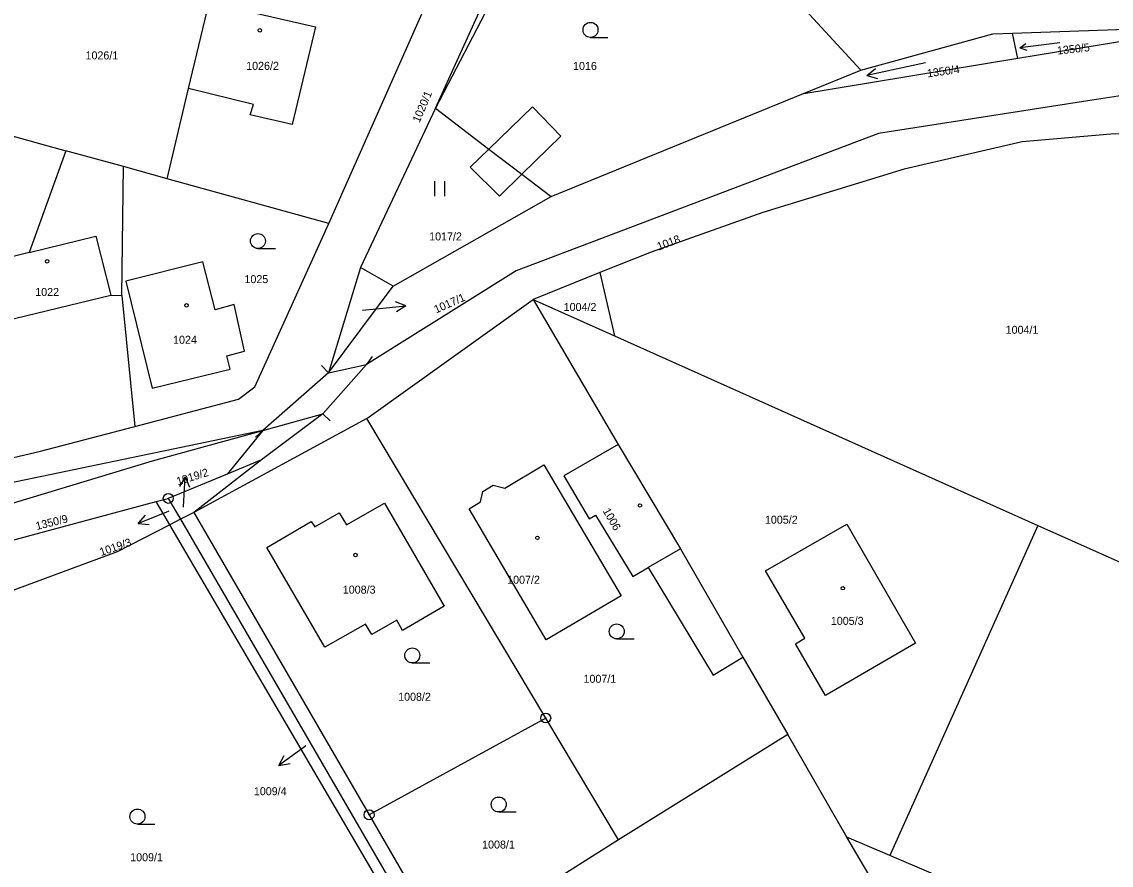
# Model space of a CAD drawing. Extents: x -587171 to -555306, y -1167727 to -1074732.
# Drawn here: x -560164.2 to -560055, y -1077384.9 to -1077300.3 of the extents above; entities that cross this region are included whole.
import ezdxf

# ---------------------------------------------------------------- set-up
doc = ezdxf.new("R2010")
doc.units = 0
for name, color, linetype in [('Hranice parcel', 7, 'Continuous'), ('Parcelní čísla', 7, 'Continuous'), ('Pop  PČ popisy', 7, 'Continuous'), ('Vnitřní kresba', 7, 'Continuous'), ('Značky bodu BP', 7, 'Continuous'), ('Značky budov', 7, 'Continuous'), ('Značky kultur', 7, 'Continuous')]:
    doc.layers.add(name, color=color, linetype=linetype)

msp = doc.modelspace()

# ---------------------------------------------------------------- linework, layer by layer
at = {"layer": 'Hranice parcel'}
for p, q in [((-560122.71, -1077308.99), (-560110.59, -1077282.32)), ((-560109.47, -1077283.53), (-560122.71, -1077308.99)), ((-560092.97, -1077291.13), (-560080.07, -1077305.19)), ((-560064.86, -1077301.48), (-560044.56, -1077300.76)), ((-560044.56, -1077300.76), (-560064.32, -1077304.02)), ((-560064.32, -1077304.02), (-560064.86, -1077301.48)), ((-560064.32, -1077304.02), (-560085.97, -1077307.6)), ((-560085.97, -1077307.6), (-560080.07, -1077305.19)), ((-560111.12, -1077317.87), (-560085.97, -1077307.6)), ((-560122.71, -1077308.99), (-560130.23, -1077324.97)), ((-560169.62, -1077310.54), (-560159.77, -1077313.27)), ((-560153.99, -1077314.86), (-560159.77, -1077313.27)), ((-560154.17, -1077327.78), (-560153.99, -1077314.86)), ((-560149.62, -1077316.08), (-560153.99, -1077314.86)), ((-560133.4, -1077320.57), (-560149.62, -1077316.08)), ((-560126.97, -1077326.86), (-560111.12, -1077317.87)), ((-560130.23, -1077324.97), (-560133.45, -1077335.53)), ((-560126.97, -1077326.86), (-560130.23, -1077324.97)), ((-560106.22, -1077325.48), (-560112.92, -1077328.17)), ((-560106.22, -1077325.48), (-560104.75, -1077331.83)), ((-560133.45, -1077335.53), (-560126.97, -1077326.86)), ((-560154.17, -1077327.78), (-560152.85, -1077340.91)), ((-560129.61, -1077340.1), (-560112.92, -1077328.17)), ((-560112.92, -1077328.17), (-560104.75, -1077331.83)), ((-560112.92, -1077328.17), (-560104.41, -1077342.72)), ((-560104.75, -1077331.83), (-560062.31, -1077350.83)), ((-560129.62, -1077334.71), (-560134, -1077339.66)), ((-560133.45, -1077335.53), (-560140.02, -1077341.32)), ((-560129.61, -1077340.1), (-560146.95, -1077349.54)), ((-560134, -1077339.66), (-560140.15, -1077344.25)), ((-560111.66, -1077370.14), (-560129.61, -1077340.1)), ((-560140.02, -1077341.32), (-560143.61, -1077345.68)), ((-560140.15, -1077344.25), (-560146.95, -1077349.54)), ((-560140.15, -1077344.25), (-560143.61, -1077345.68)), ((-560143.61, -1077345.68), (-560149.51, -1077348.12)), ((-560150.72, -1077348.44), (-560149.51, -1077348.12)), ((-560149.51, -1077348.12), (-560148.29, -1077350.22)), ((-560186.55, -1077358.01), (-560150.72, -1077348.44)), ((-560149.36, -1077350.77), (-560150.72, -1077348.44)), ((-560148.29, -1077350.22), (-560149.36, -1077350.77)), ((-560146.95, -1077349.54), (-560148.29, -1077350.22)), ((-560146.95, -1077349.54), (-560129.37, -1077379.84)), ((-560149.36, -1077350.77), (-560154.64, -1077353.47)), ((-560124.64, -1077392.99), (-560149.36, -1077350.77)), ((-560062.31, -1077350.83), (-560077.14, -1077383.92)), ((-560062.31, -1077350.83), (-560043.13, -1077359.42)), ((-560154.64, -1077353.47), (-560185.9, -1077365.07)), ((-560091.88, -1077364.03), (-560087.39, -1077371.8)), ((-560111.66, -1077370.14), (-560129.37, -1077379.84)), ((-560104.36, -1077382.36), (-560111.66, -1077370.14)), ((-560087.39, -1077371.8), (-560104.36, -1077382.36)), ((-560081.46, -1077382.08), (-560087.39, -1077371.8)), ((-560129.37, -1077379.84), (-560121.62, -1077393.21)), ((-560052.04, -1077432.19), (-560081.46, -1077382.08)), ((-560077.14, -1077383.92), (-560081.46, -1077382.08)), ((-560104.36, -1077382.36), (-560121.62, -1077393.21)), ((-560035.23, -1077401.78), (-560077.14, -1077383.92))]:
    msp.add_line(p, q, dxfattribs=at)
for points in [[(-560149.62, -1077316.08), (-560147.47, -1077307.03), (-560145.42, -1077298.4), (-560144.38, -1077294.01)], [(-560133.4, -1077320.57), (-560123.8, -1077298.89), (-560124.85, -1077298.51)], [(-560080.07, -1077305.19), (-560066.82, -1077301.55), (-560064.86, -1077301.48)], [(-560036.87, -1077305.12), (-560057.31, -1077308.27), (-560078.28, -1077311.55), (-560114.62, -1077325.3), (-560129.62, -1077334.71)], [(-560122.71, -1077308.99), (-560117.35, -1077313.1), (-560114.05, -1077315.63), (-560111.12, -1077317.87)], [(-560030.81, -1077313.36), (-560033.78, -1077312.44), (-560036.69, -1077311.68), (-560039.79, -1077311.41), (-560054.98, -1077311.59), (-560063.88, -1077312.39), (-560075.71, -1077315.12), (-560089.9, -1077319.46), (-560101.1, -1077323.43), (-560106.22, -1077325.48)], [(-560159.77, -1077313.27), (-560163.45, -1077323.48), (-560167.33, -1077324.44), (-560165.9, -1077330.31), (-560155.26, -1077327.74), (-560154.17, -1077327.78)], [(-560152.85, -1077340.91), (-560142.48, -1077338.18), (-560140.82, -1077336.93), (-560133.4, -1077320.57)], [(-560141.87, -1077333.35), (-560142.91, -1077328.69), (-560144.82, -1077329.23), (-560146.05, -1077324.41), (-560153.78, -1077326.35), (-560151.14, -1077337.08), (-560143.31, -1077335.15), (-560143.65, -1077333.82), (-560141.87, -1077333.35)], [(-560140.02, -1077341.32), (-560184.55, -1077350.57), (-560187.94, -1077351.27)], [(-560187.11, -1077356.1), (-560181.62, -1077352.71), (-560168.82, -1077349.71), (-560151.09, -1077344.37), (-560140.02, -1077341.32)], [(-560185, -1077346.69), (-560183.9, -1077346.81), (-560181.24, -1077347.26), (-560179.51, -1077346.86), (-560177.32, -1077346.59), (-560173.01, -1077345.89), (-560162.34, -1077343.38), (-560152.85, -1077340.91)], [(-560104.41, -1077342.72), (-560109.83, -1077345.85), (-560107.3, -1077350.16), (-560106.66, -1077349.79), (-560102.93, -1077355.94), (-560101.38, -1077355.04), (-560094.86, -1077365.83), (-560091.88, -1077364.03)], [(-560104.41, -1077342.72), (-560098.16, -1077353.17), (-560091.88, -1077364.03)], [(-560111.85, -1077344.77), (-560104.08, -1077357.89), (-560111.62, -1077362.31), (-560119.33, -1077349.18), (-560118.2, -1077348.47), (-560117.96, -1077347.44), (-560116.92, -1077346.81), (-560115.77, -1077347.08), (-560111.85, -1077344.77)], [(-560131.64, -1077350.78), (-560127.82, -1077348.59), (-560121.83, -1077358.94), (-560126.02, -1077361.37), (-560126.6, -1077360.34), (-560129.11, -1077361.77), (-560129.74, -1077360.72), (-560133.82, -1077363.05), (-560139.64, -1077353.05), (-560135.17, -1077350.45), (-560134.83, -1077350.97), (-560132.38, -1077349.56), (-560131.64, -1077350.78)], [(-560148.29, -1077350.22), (-560122.92, -1077393.96), (-560127.7, -1077401.28)], [(-560086.61, -1077362.69), (-560085.68, -1077362.14), (-560089.61, -1077355.39), (-560081.45, -1077350.7), (-560074.58, -1077362.64), (-560083.61, -1077367.89), (-560086.61, -1077362.69)]]:
    msp.add_lwpolyline(points, dxfattribs=at)
at = {"layer": 'Pop  PČ popisy'}
for p, q in [((-560125.68, -1077328.82), (-560126.72, -1077328.42)), ((-560130.02, -1077329.26), (-560128.66, -1077329.13)), ((-560128.66, -1077329.13), (-560125.68, -1077328.82)), ((-560125.68, -1077328.82), (-560126.62, -1077329.42)), ((-560147.82, -1077345.96), (-560148.38, -1077346.94)), ((-560147.98, -1077348.96), (-560147.82, -1077345.96)), ((-560147.82, -1077345.96), (-560147.38, -1077346.99)), ((-560149.47, -1077349.41), (-560149.76, -1077349.53)), ((-560147.99, -1077348.99), (-560147.98, -1077348.96)), ((-560149.76, -1077349.53), (-560152.54, -1077350.65)), ((-560152.54, -1077350.65), (-560151.8, -1077349.81)), ((-560152.54, -1077350.65), (-560151.43, -1077350.74)), ((-560135.98, -1077373.13), (-560138.41, -1077374.89)), ((-560135.71, -1077372.93), (-560135.98, -1077373.13)), ((-560138.41, -1077374.89), (-560137.89, -1077373.9)), ((-560138.41, -1077374.89), (-560137.3, -1077374.71))]:
    msp.add_line(p, q, dxfattribs=at)
at = {"layer": 'Vnitřní kresba'}
for p, q in [((-560145.42, -1077298.4), (-560134.74, -1077300.84)), ((-560134.74, -1077300.84), (-560137.08, -1077310.64)), ((-560140.98, -1077308.62), (-560147.47, -1077307.03)), ((-560141.29, -1077309.66), (-560140.98, -1077308.62)), ((-560117.35, -1077313.1), (-560112.98, -1077308.86)), ((-560112.98, -1077308.86), (-560110.14, -1077311.79)), ((-560137.08, -1077310.64), (-560141.29, -1077309.66)), ((-560110.14, -1077311.79), (-560114.05, -1077315.63)), ((-560119.23, -1077314.92), (-560117.35, -1077313.1)), ((-560116.29, -1077317.83), (-560119.23, -1077314.92)), ((-560114.05, -1077315.63), (-560116.29, -1077317.83)), ((-560163.45, -1077323.48), (-560156.76, -1077321.82)), ((-560156.76, -1077321.82), (-560155.26, -1077327.74)), ((-560129.06, -1077333.88), (-560129.62, -1077334.71)), ((-560134.13, -1077334.8), (-560133.45, -1077335.53)), ((-560133.45, -1077335.53), (-560129.62, -1077334.71)), ((-560140.02, -1077341.32), (-560134, -1077339.66)), ((-560133.26, -1077340.33), (-560134, -1077339.66)), ((-560140.75, -1077342), (-560140.02, -1077341.32)), ((-560098.16, -1077353.17), (-560101.38, -1077355.04))]:
    msp.add_line(p, q, dxfattribs=at)
at = {"layer": 'Značky bodu BP'}
for centre, radius in [((-560149.51, -1077348.12), 0.5), ((-560149.51, -1077348.12), 0.0303), ((-560111.66, -1077370.14), 0.5), ((-560111.66, -1077370.14), 0.0303), ((-560129.37, -1077379.84), 0.5), ((-560129.37, -1077379.84), 0.0303)]:
    msp.add_circle(centre, radius, dxfattribs=at)
at = {"layer": 'Značky budov'}
for centre in [(-560140.33, -1077301.19), (-560161.66, -1077324.35), (-560147.68, -1077328.76), (-560102.21, -1077348.83), (-560112.5, -1077352.07), (-560130.74, -1077353.79), (-560081.87, -1077357.13)]:
    msp.add_circle(centre, 0.175, dxfattribs=at)
at = {"layer": 'Značky kultur'}
for p, q in [((-560107.17, -1077301.9), (-560105.42, -1077301.9)), ((-560060.12, -1077302.45), (-560064.11, -1077302.94)), ((-560064.11, -1077302.94), (-560063.5, -1077302.53)), ((-560064.11, -1077302.94), (-560063.42, -1077303.19)), ((-560073.58, -1077304.47), (-560079.45, -1077305.72)), ((-560079.45, -1077305.72), (-560078.6, -1077305.02)), ((-560079.45, -1077305.72), (-560078.39, -1077306.01)), ((-560122.77, -1077317.81), (-560122.77, -1077316.31)), ((-560121.77, -1077317.81), (-560121.77, -1077316.31)), ((-560140.52, -1077323.07), (-560138.77, -1077323.07)), ((-560104.54, -1077362.21), (-560102.79, -1077362.21)), ((-560125.04, -1077364.62), (-560123.29, -1077364.62)), ((-560116.37, -1077379.56), (-560114.62, -1077379.56)), ((-560152.6, -1077380.77), (-560150.85, -1077380.77))]:
    msp.add_line(p, q, dxfattribs=at)
for centre in [(-560107.17, -1077301.15), (-560140.52, -1077322.32), (-560104.54, -1077361.46), (-560125.04, -1077363.87), (-560116.37, -1077378.81), (-560152.6, -1077380.02)]:
    msp.add_circle(centre, 0.75, dxfattribs=at)

# ---------------------------------------------------------------- texts
at = {"layer": 'Parcelní čísla'}
for s, rotation, p in [('1350/5', 6, (-560060.34, -1077303.63)), ('1350/4', 8, (-560073.36, -1077305.92)), ('1020/1', 67, (-560124.32, -1077310.51)), ('1018', 21, (-560100.32, -1077323.28)), ('1017/1', 24, (-560122.65, -1077329.59)), ('1019/2', 17, (-560148.55, -1077346.81)), ('1006', 300, (-560105.97, -1077349.37)), ('1350/9', 14, (-560162.7, -1077351.3)), ('1019/3', 19, (-560156.24, -1077353.91))]:
    msp.add_text(s, height=0.803, rotation=rotation, dxfattribs=at).set_placement(p)
for s, p in [('1026/1', (-560157.81, -1077304.11)), ('1026/2', (-560141.7, -1077305.16)), ('1016', (-560108.92, -1077305.17)), ('1017/2', (-560123.35, -1077322.26)), ('1025', (-560141.87, -1077326.54)), ('1022', (-560162.85, -1077327.83)), ('1004/2', (-560109.86, -1077329.33)), ('1004/1', (-560065.54, -1077331.62)), ('1024', (-560149.03, -1077332.62)), ('1005/2', (-560089.68, -1077350.66)), ('1007/2', (-560115.53, -1077356.68)), ('1008/3', (-560132.01, -1077357.67)), ('1005/3', (-560083.07, -1077360.8)), ('1007/1', (-560107.87, -1077366.61)), ('1008/2', (-560126.46, -1077368.41)), ('1009/4', (-560140.93, -1077377.88)), ('1008/1', (-560118.04, -1077383.23)), ('1009/1', (-560153.33, -1077384.5))]:
    msp.add_text(s, height=0.803, dxfattribs=at).set_placement(p)

doc.saveas('drawing.dxf')
